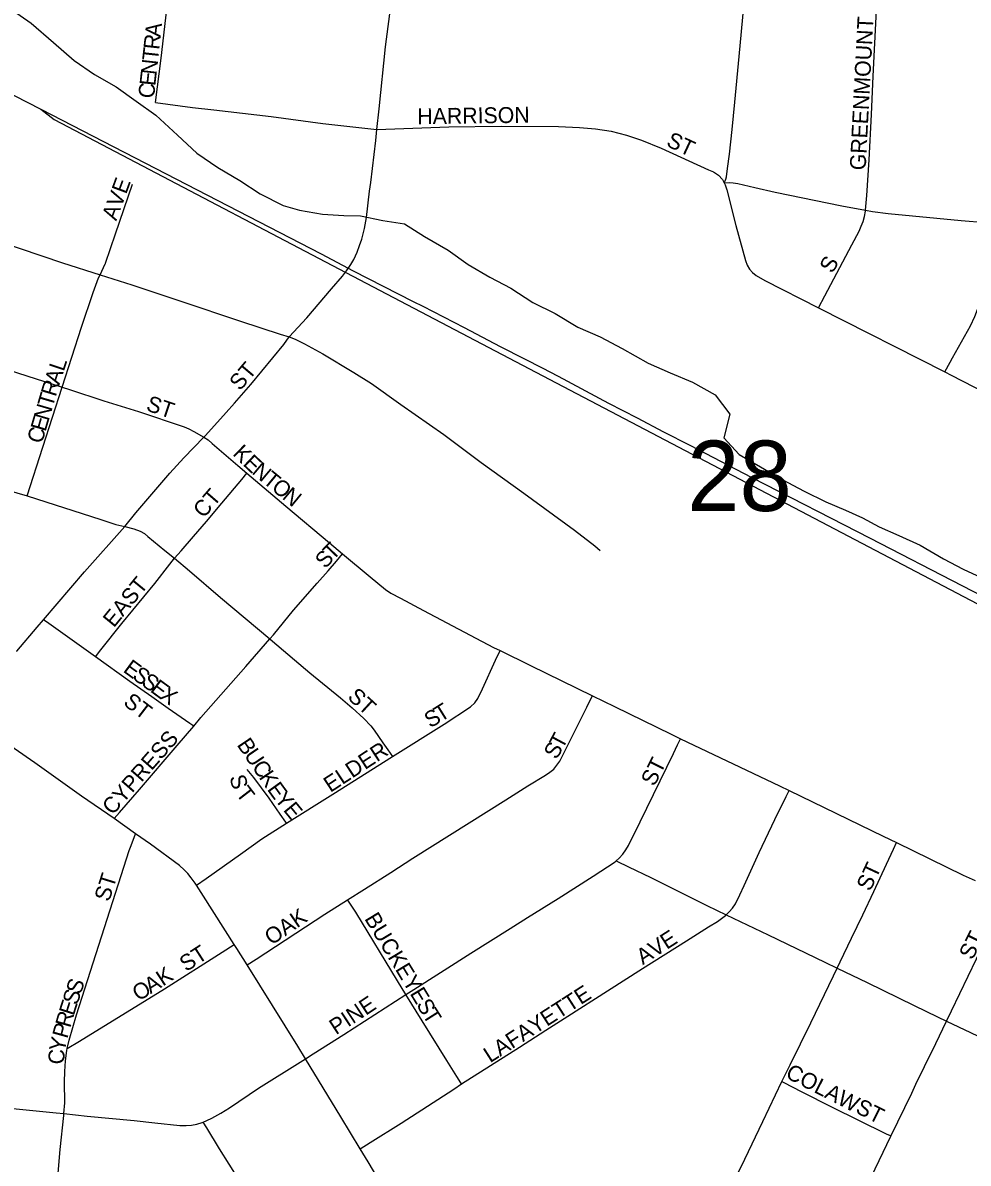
# Model space of a CAD drawing. Extents: x 1410790 to 1770854, y 566777 to 831614.
# Drawn here: x 1604365 to 1607334, y 698124 to 701706 of the extents above; entities that cross this region are included whole.
import ezdxf

# ---------------------------------------------------------------- set-up
doc = ezdxf.new("R2010")
doc.units = 0
for name, color, linetype in [('GM_X_City_Street', 7, 'Continuous'), ('GM_X_City_Street_Text', 7, 'Continuous'), ('GM_X_Minor_River', 7, 'Continuous'), ('GM_X_Rail_Line', 7, 'Continuous'), ('GM_X_Section_Text', 7, 'Continuous')]:
    doc.layers.add(name, color=color, linetype=linetype)

msp = doc.modelspace()

# ---------------------------------------------------------------- linework, layer by layer
at = {"layer": 'GM_X_City_Street'}
for points in [[(1604781.2, 701455.2), (1604799.4, 701594.5), (1604811, 701693.7), (1604826.4, 701831.9), (1604828.1, 701847.1)], [(1607011.3, 701117.2), (1607015.1, 701162.8), (1607022.9, 701275), (1607030.5, 701417.7), (1607035.7, 701538), (1607045.5, 701745.6), (1607047.8, 701783.1)], [(1606567.8, 701202.9), (1606570.4, 701209.5), (1606572.7, 701215), (1606574.7, 701221.8), (1606578.1, 701248.6), (1606583.9, 701292.8), (1606592.4, 701370.1), (1606600.9, 701456.8), (1606614.9, 701599.4), (1606628.6, 701757.1)], [(1605476.7, 701370.8), (1605483.9, 701435.1), (1605504, 701629.9), (1605516.9, 701734.3)], [(1604781.2, 701455.2), (1604897.5, 701440), (1604964.8, 701432), (1605144.5, 701411.6), (1605307.4, 701389.1), (1605438.4, 701374.3), (1605476.7, 701370.8)], [(1605476.7, 701370.8), (1605702.7, 701378.9), (1605866.8, 701381), (1606047.3, 701379.8), (1606113.3, 701377.4), (1606162.8, 701373), (1606212.1, 701365), (1606260.6, 701352.8), (1606307.9, 701337), (1606369.1, 701312.3), (1606518.6, 701244.4), (1606533.9, 701237.3), (1606549.3, 701227.7), (1606562.6, 701213.6), (1606567.8, 701202.9)], [(1605453.8, 701176.7), (1605457.2, 701204.5), (1605472.9, 701336.3), (1605476.7, 701370.8)], [(1604607.3, 700914.2), (1604623.5, 700948.6), (1604623.9, 700949.6), (1604624.4, 700951), (1604655.6, 701043.4), (1604709.7, 701198.7)], [(1606567.8, 701202.9), (1606582.9, 701204.4), (1606595.8, 701203.4), (1606609.9, 701201.3), (1606663.2, 701188.4), (1606727.3, 701173.4), (1606936.5, 701130.8), (1607011.3, 701117.2)], [(1606567.8, 701202.9), (1606570.9, 701196.4), (1606575.5, 701181.6), (1606604.3, 701069), (1606634.4, 700958.7), (1606639.7, 700944.4), (1606646.9, 700932.2), (1606656.4, 700921.6), (1606668, 700912.5), (1606695.5, 700896.5), (1606864, 700810.7)], [(1605201.3, 700719.2), (1605257.1, 700778.7), (1605334.5, 700870.3), (1605368.4, 700909.5), (1605381.5, 700927), (1605395.1, 700946.2), (1605404.2, 700962.4), (1605414.7, 700985.4), (1605422.3, 701006.4), (1605429, 701026.5), (1605438.1, 701059.9), (1605443.8, 701093.7), (1605453.8, 701176.7)], [(1604002.7, 701095.2), (1604021.8, 701096.8), (1604037.9, 701095.7), (1604052.5, 701093.1), (1604070.2, 701089), (1604102.5, 701079.6), (1604286.9, 701020.2), (1604488.9, 700951.5), (1604607.3, 700914.2)], [(1606864, 700810.7), (1606883.8, 700848.4), (1606967.8, 701008.2), (1606990.8, 701051.7), (1606997.8, 701066.5), (1607003.7, 701081.8), (1607008.1, 701097.6), (1607011, 701113.8), (1607011.3, 701117.2)], [(1607011.3, 701117.2), (1607033.5, 701113.1), (1607082.4, 701106.5), (1607311.1, 701085.2), (1607388.1, 701078.7)], [(1607260.3, 700609), (1607277.1, 700639.4), (1607284.9, 700653.7), (1607340.5, 700753.6), (1607354.9, 700782.9), (1607366.1, 700813.6), (1607370.3, 700829.4), (1607373.5, 700845.4), (1607375.6, 700861.6), (1607379.5, 700910.6), (1607384.2, 700976), (1607387, 701058), (1607388.1, 701078.7)], [(1604488.2, 700561.3), (1604548.6, 700749.4), (1604585.4, 700858.9), (1604602.9, 700905.2), (1604607.3, 700914.2)], [(1604607.3, 700914.2), (1604707.2, 700882.7), (1604861.4, 700831.7), (1605048.3, 700768.1), (1605172.8, 700728), (1605201.3, 700719.2)], [(1606864, 700810.7), (1607260.3, 700609)], [(1603966, 700727.8), (1603994.2, 700719.7), (1604040.7, 700706.5), (1604133.7, 700677.5), (1604322, 700614.7), (1604488.2, 700561.3)], [(1604933.4, 700404.3), (1604938.7, 700409.6), (1605003.6, 700482.2), (1605029.4, 700510.8), (1605080.5, 700570), (1605184.1, 700695.1), (1605201.3, 700719.2)], [(1605201.3, 700719.2), (1605220.1, 700711.6), (1605249.4, 700697.8), (1605306.6, 700666.5), (1605404.1, 700607.2), (1605459.3, 700572.8), (1605552, 700507.2), (1605686.9, 700412.4), (1605804.1, 700324.4), (1605937.9, 700228), (1606097.3, 700112.4), (1606160.8, 700062.5), (1606178, 700048.3)], [(1607260.3, 700609), (1607279.7, 700599.2), (1607461.7, 700505.5)], [(1604378, 700219.5), (1604427.5, 700373), (1604488.2, 700561.3)], [(1604488.2, 700561.3), (1604510.9, 700554), (1604618.7, 700518.4), (1604728.5, 700484.4), (1604871.8, 700436.2), (1604886.2, 700430.1), (1604901.9, 700422), (1604933.4, 700404.3)], [(1604685, 700123.2), (1604719.2, 700166.3), (1604826, 700290.7), (1604870.4, 700339), (1604933.4, 700404.3)], [(1604933.4, 700404.3), (1604946.5, 700395.6), (1604959.7, 700384.8), (1605040.2, 700314.9), (1605068.7, 700290.8)], [(1603929.1, 700358.5), (1603944.8, 700355.5), (1603957.3, 700352.3), (1604280.5, 700248.2), (1604378, 700219.5)], [(1604840.9, 700023.7), (1604861.9, 700047.7), (1604900.6, 700091.8), (1604941.4, 700139.1), (1604989.6, 700196.5), (1605052.4, 700271.3), (1605068.7, 700290.8)], [(1605068.7, 700290.8), (1605190.6, 700187.6), (1605327.9, 700072.4), (1605369.2, 700037.7)], [(1604378, 700219.5), (1604609.7, 700145.3), (1604657.1, 700130.2), (1604685, 700123.2)], [(1604430, 699830.5), (1604558.4, 699980.9), (1604685, 700123.2)], [(1604685, 700123.2), (1604713.4, 700116), (1604733, 700109.4), (1604746.8, 700101.4), (1604757.3, 700092.4), (1604811, 700048.3), (1604840.9, 700023.7)], [(1604592.7, 699714.2), (1604609.9, 699735.9), (1604675.8, 699818.5), (1604778.9, 699944.5), (1604826.8, 700005.6), (1604840.9, 700023.7)], [(1604840.9, 700023.7), (1604887.7, 699983.9), (1604985.7, 699901), (1605140.2, 699770.3)], [(1605140.2, 699770.3), (1605151.7, 699783.7), (1605214.3, 699860.5), (1605289.5, 699945.6), (1605323.6, 699984.3), (1605349.8, 700015.1), (1605369.2, 700037.7)], [(1605369.2, 700037.7), (1605455.2, 699965.6), (1605503.3, 699925.5), (1605520.3, 699914.5), (1605550.9, 699898.4), (1605623.1, 699859.9), (1605843.1, 699744.1), (1605863.6, 699734.1)], [(1604344.7, 699730.6), (1604346.2, 699732.5), (1604409.9, 699807), (1604430, 699830.5)], [(1604592.7, 699714.2), (1604446.4, 699818.8), (1604430, 699830.5)], [(1604901.3, 699496.6), (1604924.3, 699523.4), (1605065.6, 699684), (1605140.2, 699770.3)], [(1605140.2, 699770.3), (1605148.8, 699763.2), (1605266.4, 699664.1), (1605362.3, 699585.4), (1605399.5, 699553.7), (1605435.4, 699520.6), (1605457.9, 699497.2), (1605468.1, 699484.4), (1605495.8, 699443.8), (1605511.4, 699422), (1605525.9, 699401.3)], [(1605525.9, 699401.3), (1605687.7, 699503.3), (1605771, 699557.5), (1605784, 699569.3), (1605793.9, 699583.6), (1605808.8, 699613.7), (1605849.7, 699703.6), (1605863.6, 699734.1)], [(1605863.6, 699734.1), (1605958.9, 699687.4), (1606153.6, 699592.1)], [(1604901.3, 699496.6), (1604889.6, 699504.8), (1604821.2, 699552.4), (1604769.6, 699588.4), (1604700.7, 699637.2), (1604592.7, 699714.2)], [(1605384.7, 698951.1), (1605437.8, 698984.6), (1605520.9, 699037), (1605589.7, 699081.4), (1605881.5, 699264.7), (1605950.6, 699309), (1606006.6, 699342.9), (1606020, 699351.9), (1606032, 699361.9), (1606042.2, 699373.6), (1606050.9, 699386.8), (1606073.3, 699430.1), (1606135.8, 699556), (1606142.6, 699569.8), (1606153.6, 699592.1)], [(1606153.6, 699592.1), (1606223.1, 699558.1), (1606400.5, 699470.9), (1606430.2, 699456.7)], [(1604651.1, 699206), (1604549.5, 699276.8), (1604402.9, 699381.8), (1604220.2, 699507.1)], [(1604651.1, 699206), (1604668.1, 699225.5), (1604731.1, 699297.9), (1604849.2, 699435.9), (1604901.3, 699496.6)], [(1606228, 699073.8), (1606237.4, 699081.8), (1606248.7, 699094.3), (1606258.6, 699107.8), (1606267.3, 699122.1), (1606303.3, 699195.6), (1606407.8, 699410.7), (1606420.9, 699437.5), (1606430.2, 699456.7)], [(1606430.2, 699456.7), (1606740.8, 699309), (1606771.1, 699294.3)], [(1605193, 699191.4), (1605338.5, 699283.2), (1605525.9, 699401.3)], [(1605193, 699191.4), (1605190.4, 699195.2), (1605173.1, 699219.7), (1605138.5, 699270.6), (1605090, 699335.4), (1605069.7, 699360.6)], [(1606574.1, 698904.3), (1606583.5, 698913.1), (1606593.9, 698925), (1606602.6, 698938.2), (1606617, 698966.5), (1606630.3, 698995.7), (1606677.7, 699099.7), (1606726.9, 699203.5), (1606761.9, 699275.4), (1606771.1, 699294.3)], [(1606771.1, 699294.3), (1607067.1, 699150.6), (1607108.4, 699130.6)], [(1604718.9, 699158.7), (1604651.1, 699206)], [(1604504.2, 698484), (1604510.2, 698510.5), (1604533.3, 698589.7), (1604673.3, 699027.7), (1604698.8, 699105.9), (1604704.8, 699121.5), (1604718.9, 699158.7)], [(1604910.1, 698997), (1604906.1, 699003.3), (1604893.7, 699019.9), (1604882.7, 699033.7), (1604871.7, 699045.4), (1604857.2, 699058.5), (1604766.1, 699125.8), (1604718.9, 699158.7)], [(1604910.1, 698997), (1604940.2, 699018.3), (1605048.2, 699094.7), (1605115.2, 699142.2), (1605193, 699191.4)], [(1606922, 698736.8), (1606931.6, 698756.6), (1606967, 698830.1), (1607002.4, 698903.5), (1607036.9, 698977.4), (1607076.8, 699062.9), (1607098.7, 699109.8), (1607108.4, 699130.6)], [(1607108.4, 699130.6), (1607317.7, 699028.9), (1607355.9, 699011.3)], [(1605568.1, 698653.8), (1605592.6, 698669.5), (1605771.6, 698783), (1605895.4, 698861), (1605950.1, 698895.3), (1606046, 698955.4), (1606156.1, 699025.5), (1606224.5, 699070.8), (1606228, 699073.8)], [(1606228, 699073.8), (1606230.4, 699072.6), (1606267, 699054.6), (1606336.6, 699020.8), (1606513.3, 698933.7), (1606574.1, 698904.3)], [(1605028.6, 698810.8), (1604931.7, 698962.6), (1604910.1, 698997)], [(1605068.9, 698746.5), (1605097.3, 698765.1), (1605312.9, 698905.8), (1605384.7, 698951.1)], [(1605568.1, 698653.8), (1605541.9, 698696.2), (1605410.1, 698912.8), (1605387.7, 698946.5), (1605384.7, 698951.1)], [(1607265.8, 698570.1), (1607281.4, 698602.6), (1607359.4, 698765.2), (1607437.1, 698927.8), (1607455.5, 698966.4)], [(1605742.9, 698372.7), (1605924.9, 698488.7), (1606007.5, 698541.6), (1606076.6, 698585.5), (1606200.5, 698664.7), (1606310.7, 698734.9), (1606449.3, 698822), (1606518.4, 698865.8), (1606545.9, 698883.1), (1606571.8, 698902.2), (1606574.1, 698904.3)], [(1606574.1, 698904.3), (1606705.6, 698840.9), (1606883.1, 698755.2), (1606922, 698736.8)], [(1604504.2, 698484), (1604542.7, 698507.6), (1604810.1, 698671.8), (1604991.2, 698787.1), (1605028.6, 698810.8)], [(1605068.9, 698746.5), (1605036.5, 698798.4), (1605028.6, 698810.8)], [(1605252, 698451.9), (1605228, 698491.5), (1605068.9, 698746.5)], [(1606748.9, 698380.1), (1606774.1, 698432.5), (1606839, 698565.1), (1606910.4, 698712.4), (1606922, 698736.8)], [(1606922, 698736.8), (1607016.4, 698691.6), (1607163.5, 698619.2), (1607237.3, 698583.6), (1607265.8, 698570.1)], [(1605252, 698451.9), (1605276.4, 698467.3), (1605373, 698528.5), (1605568.1, 698653.8)], [(1605742.9, 698372.7), (1605740.8, 698375.9), (1605727.7, 698395.8), (1605696.3, 698446.4), (1605619.1, 698571.2), (1605568.1, 698653.8)], [(1607091.2, 698208.9), (1607156.4, 698344.1), (1607169.5, 698372.4), (1607196.9, 698427.9), (1607232.1, 698500), (1607265.8, 698570.1)], [(1607265.8, 698570.1), (1607341.1, 698534.1), (1607415.1, 698498.5), (1607503.7, 698455.4), (1607563, 698427), (1607666.1, 698376.6), (1607813.6, 698304.9), (1608005.3, 698212.2), (1608159.5, 698138.1)], [(1604493.9, 698279.8), (1604496.2, 698313.6), (1604496.1, 698379), (1604496.2, 698412.1), (1604498.3, 698445.3), (1604502.9, 698478.2), (1604504.2, 698484)], [(1604931.2, 698252.7), (1604943.1, 698257.7), (1604958, 698265), (1604986.7, 698280.8), (1605000.2, 698289.3), (1605013.4, 698298.1), (1605105.1, 698359.8), (1605146.9, 698385.4), (1605202.7, 698420.3), (1605252, 698451.9)], [(1605424.6, 698168.4), (1605363.2, 698269), (1605252, 698451.9)], [(1605424.6, 698168.4), (1605456, 698188.4), (1605552.5, 698250), (1605717.9, 698356.6), (1605742.9, 698372.7)], [(1606480, 697668.3), (1606480.4, 697673.2), (1606482.4, 697698.8), (1606494.5, 697837.8), (1606495.5, 697848.4), (1606496.9, 697856), (1606498.4, 697862.4), (1606501.8, 697871.4), (1606522, 697912.8), (1606632.1, 698136.8), (1606688.6, 698255.2), (1606748.9, 698380.1)], [(1606748.9, 698380.1), (1606752.1, 698378.3), (1606811, 698348.4), (1606904.4, 698300.9), (1607076.4, 698216.3), (1607088.3, 698210.4), (1607091.2, 698208.9)], [(1604100.6, 698318.5), (1604469.4, 698282.2), (1604493.9, 698279.8)], [(1604459.5, 697893.6), (1604481.7, 698166.9), (1604493.3, 698273.6), (1604493.9, 698279.8)], [(1604493.9, 698279.8), (1604567.3, 698271.9), (1604714.1, 698257.5), (1604779.2, 698250.3), (1604858.3, 698242.6), (1604877.9, 698241.9), (1604894.7, 698243.3), (1604911.4, 698246.4), (1604927.6, 698251.4), (1604931.2, 698252.7)], [(1605178.8, 697845.3), (1605169, 697862.3), (1605103.4, 697975.9), (1604982.7, 698169.4), (1604942.5, 698234.5), (1604931.2, 698252.7)], [(1606818.5, 697642.1), (1606836.7, 697680.1), (1606860.8, 697730.3), (1606980.5, 697979.1), (1607091.2, 698208.9)], [(1605500.4, 698041.7), (1605466.3, 698099.7), (1605449, 698128.3), (1605424.6, 698168.4)]]:
    msp.add_lwpolyline(points, dxfattribs=at)
at = {"layer": 'GM_X_Minor_River'}
msp.add_lwpolyline([(1604321.8, 701753.2), (1604391.3, 701704.6), (1604460.8, 701644), (1604526.3, 701587.4), (1604589.8, 701542.9), (1604657.4, 701504.3), (1604721, 701459.8), (1604782.6, 701415.2), (1604850, 701352.6), (1604911.5, 701296.1), (1604977.1, 701251.5), (1605046.7, 701210.9), (1605110.3, 701168.4), (1605181.9, 701131.8), (1605233.7, 701117.4), (1605305.5, 701104.8), (1605373.4, 701100.3), (1605425.3, 701099.9), (1605495.1, 701085.3), (1605562.9, 701074.8), (1605626.5, 701034.3), (1605700.1, 700991.7), (1605763.7, 700947.1), (1605831.3, 700906.5), (1605896.9, 700872), (1605966.5, 700827.4), (1606036.1, 700792.8), (1606107.7, 700750.2), (1606177.4, 700719.7), (1606247, 700683.1), (1606328.5, 700636.4), (1606398.2, 700605.8), (1606467.9, 700577.3), (1606539.5, 700536.7), (1606585, 700476.3), (1606566.4, 700402.3), (1606614, 700349.9), (1606681.6, 700311.3), (1606749.2, 700270.8), (1606818.8, 700234.2), (1606886.5, 700201.6), (1606948.2, 700175.2), (1607001.9, 700150.7), (1607053.6, 700122.3), (1607115.4, 700095.8), (1607183, 700065.2), (1607256.6, 700022.6), (1607318.3, 699990.1), (1607387.9, 699957.6)], dxfattribs=at)
at = {"layer": 'GM_X_Rail_Line'}
for points in [[(1603572.9, 701874), (1604083.3, 701609.1), (1604297, 701498.8), (1604421.4, 701434.4)], [(1604421.4, 701434.4), (1604462.9, 701401.9), (1610644.1, 698159.2), (1610749.6, 698101.7), (1610875.2, 698011.5), (1611073.6, 697847.6), (1611509.9, 697489), (1611898.2, 697167.8), (1612565.6, 696641.4)], [(1604421.4, 701434.4), (1604682.9, 701299.1), (1605301.5, 700980.1), (1605402.5, 700926.3), (1605591, 700830.8), (1605621.1, 700815.3), (1605750.6, 700748.6), (1605863.6, 700689.4), (1605940.3, 700650.6), (1605996.1, 700622.1), (1606046.2, 700596.1), (1606203.9, 700510.8), (1606294, 700465), (1606376.9, 700421.5), (1606459.3, 700378.9), (1606653.9, 700277.7), (1607025.8, 700087.4), (1607314, 699938.5), (1607778.3, 699698.1), (1607914.2, 699627.9), (1608281.6, 699438), (1610330.6, 698381.4), (1610394.3, 698347.2)]]:
    msp.add_lwpolyline(points, dxfattribs=at)

# ---------------------------------------------------------------- texts
at = {"layer": 'GM_X_City_Street_Text'}
for s, rotation, p in [('A', 83.7805, (1604797.3, 701659)), ('GREENMOUNT', 87.0467, (1607011.5, 701241.6)), ('R', 83.7952, (1604793, 701619.7)), ('T', 83.7975, (1604789.2, 701584.7)), ('N', 83.7805, (1604784.5, 701540.9)), ('E', 83.7865, (1604780.6, 701505.9)), ('C', 83.7952, (1604776.4, 701466.6)), ('HARRISON', 0.817, (1605603.9, 701387)), ('ST', 334.9823, (1606382.5, 701320.1)), ('AVE', 69.6718, (1604658.1, 701081.6)), ('S', 60.2686, (1606907.1, 700915.8)), ('L', 71.5694, (1604493, 700608.4)), ('ST', 49.7704, (1605046.9, 700547.6)), ('A', 71.8173, (1604479.3, 700566.7)), ('R', 73.1705, (1604467.9, 700529.1)), ('T', 73.6606, (1604458.1, 700495.4)), ('ST', 341.5672, (1604749.1, 700488.9)), ('N', 73.6817, (1604445.7, 700453.2)), ('E', 73.6606, (1604435.8, 700419.4)), ('C', 73.6776, (1604424.7, 700381.4)), ('K', 315.1082, (1605021.2, 700350.2)), ('E', 316.6973, (1605053.4, 700318.1)), ('N', 320.0132, (1605081.4, 700291.8)), ('T', 320.5217, (1605115.5, 700263.2)), ('O', 320.533, (1605142.7, 700240.9)), ('CT', 49.087, (1604932.6, 700147.3)), ('N', 320.5424, (1605176.6, 700212.9)), ('T', 46.2945, (1605338.1, 700014.8)), ('S', 48.8089, (1605315.3, 699988.8)), ('EAST', 50.8245, (1604650.7, 699803.7)), ('E', 323.7476, (1604676.9, 699669.1)), ('S', 323.7366, (1604705.3, 699648.3)), ('S', 323.7468, (1604733.7, 699627.5)), ('E', 323.7468, (1604762.1, 699606.7)), ('X', 324.545, (1604791.1, 699585.4)), ('ST', 322.4318, (1604677.4, 699565.6)), ('ST', 317.4929, (1605381.7, 699584.9)), ('T', 32.1329, (1605676.3, 699508.1)), ('S', 29.6331, (1605643.7, 699489.4)), ('CYPRESS', 48.9008, (1604646.9, 699214.8)), ('T', 61.8262, (1606059.6, 699421.6)), ('B', 304.0807, (1605035.5, 699438)), ('ELDER', 33.3415, (1605330.6, 699286.6)), ('S', 59.2893, (1606040.5, 699389.2)), ('U', 304.0599, (1605057.7, 699405.2)), ('C', 304.0853, (1605082.4, 699368.8)), ('ST', 63.4349, (1606348.1, 699305)), ('S', 285.4313, (1605013.2, 699336.8)), ('K', 304.078, (1605104.6, 699336)), ('T', 307.6373, (1605031.9, 699284.1)), ('E', 305.8403, (1605130.2, 699298.1)), ('Y', 309.0247, (1605152.6, 699267.2)), ('E', 309.4598, (1605180.6, 699232.7)), ('ST', 64.9855, (1607025.9, 698975.3)), ('ST', 72.6413, (1604635.9, 698942.8)), ('OAK', 34.2144, (1605145.6, 698806.9)), ('BUCKEYE', 301.2641, (1605436.2, 698892)), ('AVE', 32.6189, (1606311.8, 698745.5)), ('ST', 63.4349, (1607346.9, 698759.4)), ('ST', 32.7376, (1604877.4, 698723.5)), ('K', 33.2226, (1604804.4, 698678.2)), ('S', 71.5694, (1604546.2, 698651.4)), ('O', 31.4679, (1604728, 698631.2)), ('A', 31.691, (1604765.7, 698654.3)), ('S', 71.6255, (1604535.1, 698618)), ('LAFAYETTE', 32.6928, (1605832.2, 698437.5)), ('E', 72.4031, (1604524.5, 698584.6)), ('PINE', 33.1817, (1605348.2, 698525.4)), ('S', 299.1926, (1605599.3, 698623.1)), ('R', 74.0312, (1604513.7, 698546.9)), ('T', 302.4798, (1605618, 698589.7)), ('P', 74.4825, (1604504.3, 698513.1)), ('Y', 78.5357, (1604495.8, 698470.9)), ('C', 88.0811, (1604494.7, 698433.5)), ('COLAW', 332.9301, (1606756.8, 698393.9)), ('ST', 333.435, (1606976.7, 698284))]:
    msp.add_text(s, height=50, rotation=rotation, dxfattribs=at).set_placement(p)
at = {"layer": 'GM_X_Section_Text'}
msp.add_text('28', height=221, rotation=0, dxfattribs=at).set_placement((1606451.1, 700172.3))

doc.saveas('drawing.dxf')
